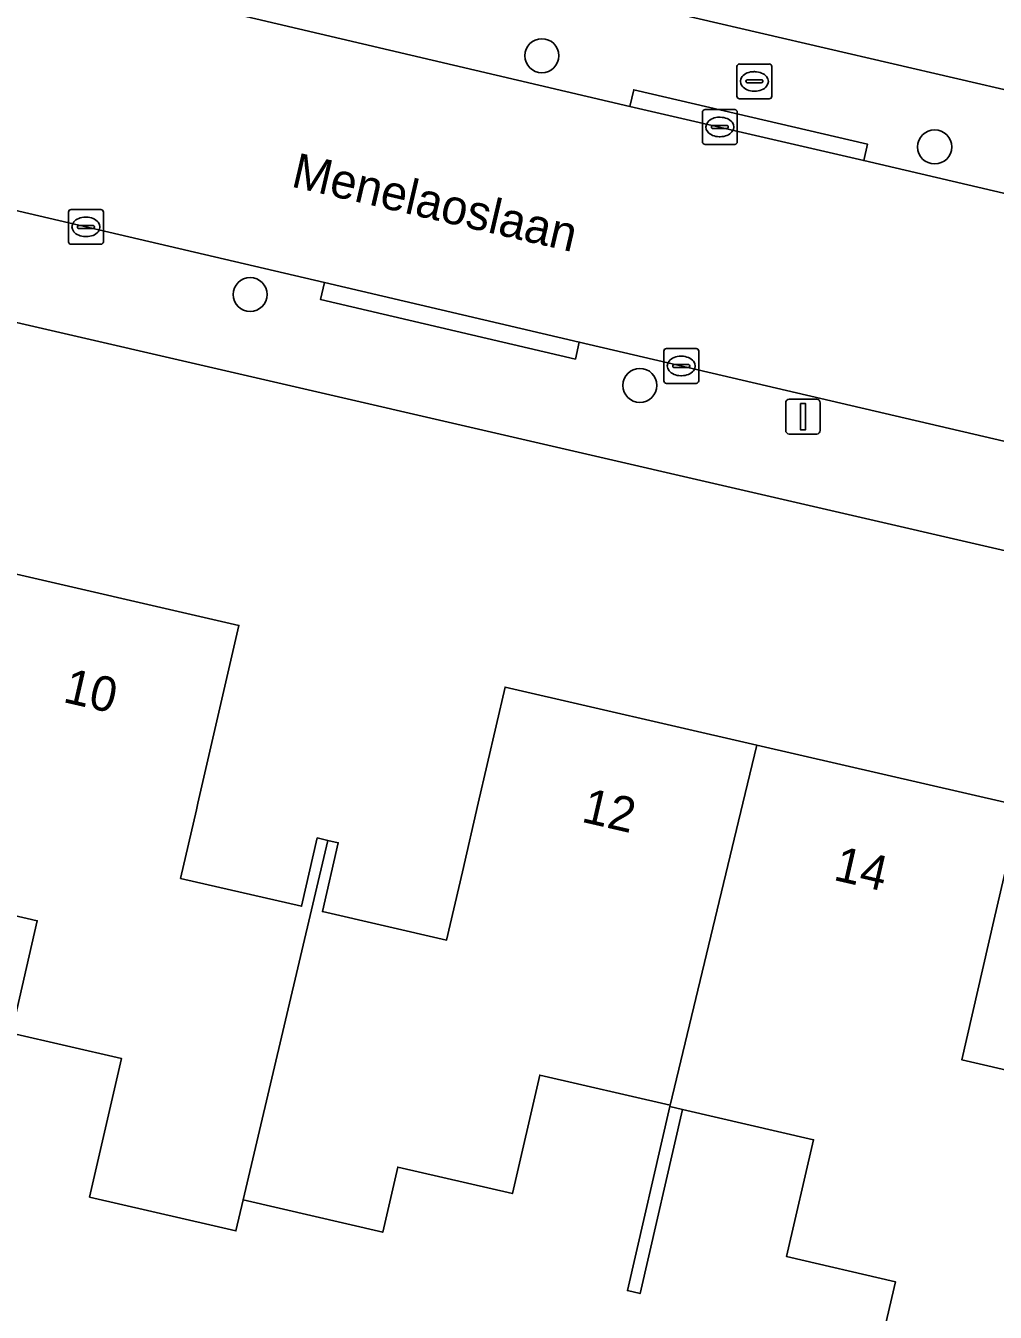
# Model space of a CAD drawing. Extents: x 162184 to 163154, y 385507 to 386516.
# Drawn here: x 162561.2 to 162589.05, y 385735.37 to 385772.35 of the extents above; entities that cross this region are included whole.
import ezdxf

# ---------------------------------------------------------------- set-up
doc = ezdxf.new("R2010")
doc.units = 0
for name, color, linetype in [('IMGEO_Boom', 7, 'Continuous'), ('IMGEO_Brandkraan', 7, 'Continuous'), ('IMGEO_Erf', 7, 'Continuous'), ('IMGEO_Kolk', 7, 'Continuous'), ('IMGEO_Lichtmast', 7, 'Continuous'), ('IMGEO_Muur', 7, 'Continuous'), ('IMGEO_Openbare_ruimte_label', 7, 'Continuous'), ('IMGEO_Pand', 7, 'Continuous'), ('IMGEO_Pand_nummerreeks', 7, 'Continuous'), ('IMGEO_Rijbaan_lokaal_open', 7, 'Continuous'), ('IMGEO_Voetpad_open', 7, 'Continuous')]:
    doc.layers.add(name, color=color, linetype=linetype)

msp = doc.modelspace()

# ---------------------------------------------------------------- linework, layer by layer
at = {"layer": 'IMGEO_Boom'}
for centre in [(162576.03, 385771.488), (162587.314, 385768.864), (162567.65, 385764.623), (162578.845, 385762.011)]:
    msp.add_circle(centre, 0.489, dxfattribs=at)
at = {"layer": 'IMGEO_Brandkraan'}
for p, q in [((162581.71, 385771.249), (162582.562, 385771.249)), ((162581.635, 385770.323), (162581.635, 385771.175)), ((162582.123, 385771.029), (162582.148, 385771.029)), ((162582.636, 385771.175), (162582.636, 385770.323)), ((162581.894, 385770.743), (162581.894, 385770.755)), ((162582.332, 385770.706), (162581.934, 385770.706)), ((162581.937, 385770.792), (162582.335, 385770.792)), ((162582.378, 385770.755), (162582.378, 385770.743)), ((162582.562, 385770.249), (162581.71, 385770.249)), ((162582.146, 385770.469), (162582.121, 385770.469))]:
    msp.add_line(p, q, dxfattribs=at)
for points in [[(162581.71, 385771.249), (162582.562, 385771.249)], [(162581.635, 385770.323), (162581.635, 385771.175)], [(162582.636, 385771.175), (162582.636, 385770.323)], [(162582.562, 385770.249), (162581.71, 385770.249)]]:
    msp.add_lwpolyline(points, dxfattribs=at)
for centre, radius, start, end in [((162581.712, 385771.173), 0.0765, 91.552, 178.448), ((162581.712, 385771.173), 0.0765, 91.552, 178.448), ((162582.56, 385771.173), 0.0765, 1.552, 88.448), ((162582.56, 385771.173), 0.0765, 1.552, 88.448), ((162581.934, 385770.752), 0.0403, 85.8775, 175.7526), ((162581.931, 385770.742), 0.0366, 178.938, 274.7102), ((162582.335, 385770.749), 0.043, 264.8664, 352.4533), ((162582.339, 385770.754), 0.0386, 1.7309, 96.639), ((162581.712, 385770.325), 0.0765, 181.552, 268.448), ((162581.712, 385770.325), 0.0765, 181.552, 268.448), ((162582.56, 385770.325), 0.0765, 271.552, 358.448), ((162582.56, 385770.325), 0.0765, 271.552, 358.448)]:
    msp.add_arc(centre, radius, start, end, dxfattribs=at)
for centre, major_axis, ratio, start_param, end_param in [((162582.122, 385770.749), (-0.387, 0.002), 0.722429, 4.712389, 7.853982), ((162582.147, 385770.749), (-0.39, 0.002), 0.717154, 1.570796, 4.712389)]:
    msp.add_ellipse(centre, major_axis=major_axis, ratio=ratio, start_param=start_param, end_param=end_param, dxfattribs=at)
at = {"layer": 'IMGEO_Erf'}
for points in [[(162493.7, 385792.713), (162500, 385791.251), (162664.68, 385753.025), (162666.341, 385752.639)], [(162658.498, 385741.129), (162620.746, 385750), (162500, 385777.904), (162491.828, 385779.793)], [(162560.055, 385756.789), (162567.329, 385755.111), (162566.15, 385750), (162566.106, 385749.808), (162565.652, 385747.84), (162569.127, 385747.039), (162569.58, 385749.004), (162569.88, 385748.935), (162570.181, 385748.866), (162569.725, 385746.89), (162573.294, 385746.067), (162573.747, 385748.031), (162574.202, 385750), (162574.972, 385753.338), (162582.209, 385751.669), (162589.445, 385750)], [(162589.775, 385749.924), (162589.015, 385746.631), (162588.092, 385742.628), (162591.654, 385741.806)], [(162585.751, 385734.36), (162586.187, 385736.249), (162583.06, 385736.97), (162583.835, 385740.33), (162580.073, 385741.198), (162578.853, 385735.91), (162578.49, 385735.993), (162579.71, 385741.282), (162579.72, 385741.324), (162575.969, 385742.189), (162575.184, 385738.784), (162571.892, 385739.543), (162571.461, 385737.673), (162567.448, 385738.599), (162567.243, 385737.711), (162566.616, 385737.856), (162563.036, 385738.681), (162563.955, 385742.662), (162560.79, 385743.392), (162561.536, 385746.626), (162557.905, 385747.464)]]:
    msp.add_lwpolyline(points, dxfattribs=at)
at = {"layer": 'IMGEO_Kolk'}
for p, q in [((162580.642, 385769.013), (162580.642, 385769.865)), ((162580.717, 385769.939), (162581.569, 385769.939)), ((162581.643, 385769.865), (162581.643, 385769.013)), ((162580.901, 385769.433), (162580.901, 385769.445)), ((162581.339, 385769.396), (162580.941, 385769.396)), ((162580.944, 385769.482), (162581.342, 385769.482)), ((162581.13, 385769.719), (162581.155, 385769.719)), ((162581.385, 385769.445), (162581.385, 385769.433)), ((162581.153, 385769.159), (162581.128, 385769.159)), ((162581.569, 385768.939), (162580.717, 385768.939)), ((162562.432, 385766.141), (162562.432, 385766.993)), ((162562.507, 385767.067), (162563.359, 385767.067)), ((162562.92, 385766.847), (162562.945, 385766.847)), ((162563.433, 385766.993), (162563.433, 385766.141)), ((162562.691, 385766.561), (162562.691, 385766.573)), ((162563.129, 385766.524), (162562.731, 385766.524)), ((162562.734, 385766.61), (162563.132, 385766.61)), ((162563.175, 385766.573), (162563.175, 385766.561)), ((162563.359, 385766.067), (162562.507, 385766.067)), ((162562.943, 385766.287), (162562.918, 385766.287)), ((162579.534, 385762.144), (162579.534, 385762.996)), ((162579.609, 385763.07), (162580.461, 385763.07)), ((162580.022, 385762.85), (162580.047, 385762.85)), ((162580.535, 385762.996), (162580.535, 385762.144)), ((162579.793, 385762.564), (162579.793, 385762.576)), ((162580.231, 385762.527), (162579.833, 385762.527)), ((162579.836, 385762.613), (162580.234, 385762.613)), ((162580.277, 385762.576), (162580.277, 385762.564)), ((162580.461, 385762.07), (162579.609, 385762.07)), ((162580.045, 385762.29), (162580.02, 385762.29))]:
    msp.add_line(p, q, dxfattribs=at)
for points in [[(162580.642, 385769.013), (162580.642, 385769.865)], [(162580.717, 385769.939), (162581.569, 385769.939)], [(162581.643, 385769.865), (162581.643, 385769.013)], [(162581.569, 385768.939), (162580.717, 385768.939)], [(162562.432, 385766.141), (162562.432, 385766.993)], [(162562.507, 385767.067), (162563.359, 385767.067)], [(162563.433, 385766.993), (162563.433, 385766.141)], [(162563.359, 385766.067), (162562.507, 385766.067)], [(162579.534, 385762.144), (162579.534, 385762.996)], [(162579.609, 385763.07), (162580.461, 385763.07)], [(162580.535, 385762.996), (162580.535, 385762.144)], [(162580.461, 385762.07), (162579.609, 385762.07)]]:
    msp.add_lwpolyline(points, dxfattribs=at)
for centre, radius, start, end in [((162580.719, 385769.863), 0.0765, 91.552, 178.448), ((162580.719, 385769.863), 0.0765, 91.552, 178.448), ((162581.567, 385769.863), 0.0765, 1.552, 88.448), ((162581.567, 385769.863), 0.0765, 1.552, 88.448), ((162580.941, 385769.442), 0.0403, 85.8775, 175.7526), ((162580.938, 385769.432), 0.0366, 178.938, 274.7102), ((162581.342, 385769.439), 0.043, 264.8664, 352.4533), ((162581.346, 385769.444), 0.0386, 1.7309, 96.639), ((162580.719, 385769.015), 0.0765, 181.552, 268.448), ((162580.719, 385769.015), 0.0765, 181.552, 268.448), ((162581.567, 385769.015), 0.0765, 271.552, 358.448), ((162581.567, 385769.015), 0.0765, 271.552, 358.448), ((162562.509, 385766.991), 0.0765, 91.552, 178.448), ((162562.509, 385766.991), 0.0765, 91.552, 178.448), ((162563.357, 385766.991), 0.0765, 1.552, 88.448), ((162563.357, 385766.991), 0.0765, 1.552, 88.448), ((162562.731, 385766.57), 0.0403, 85.8775, 175.7526), ((162562.728, 385766.56), 0.0366, 178.938, 274.7102), ((162563.132, 385766.567), 0.043, 264.8664, 352.4533), ((162563.136, 385766.572), 0.0386, 1.7309, 96.639), ((162562.509, 385766.143), 0.0765, 181.552, 268.448), ((162562.509, 385766.143), 0.0765, 181.552, 268.448), ((162563.357, 385766.143), 0.0765, 271.552, 358.448), ((162563.357, 385766.143), 0.0765, 271.552, 358.448), ((162579.611, 385762.994), 0.0765, 91.552, 178.448), ((162579.611, 385762.994), 0.0765, 91.552, 178.448), ((162580.459, 385762.994), 0.0765, 1.552, 88.448), ((162580.459, 385762.994), 0.0765, 1.552, 88.448), ((162579.833, 385762.573), 0.0403, 85.8775, 175.7526), ((162579.83, 385762.563), 0.0366, 178.938, 274.7102), ((162580.234, 385762.57), 0.043, 264.8664, 352.4533), ((162580.238, 385762.575), 0.0386, 1.7309, 96.639), ((162579.611, 385762.146), 0.0765, 181.552, 268.448), ((162579.611, 385762.146), 0.0765, 181.552, 268.448), ((162580.459, 385762.146), 0.0765, 271.552, 358.448), ((162580.459, 385762.146), 0.0765, 271.552, 358.448)]:
    msp.add_arc(centre, radius, start, end, dxfattribs=at)
for centre, major_axis, ratio, start_param, end_param in [((162581.129, 385769.439), (-0.387, 0.002), 0.722429, 4.712389, 7.853982), ((162581.154, 385769.439), (-0.39, 0.002), 0.717154, 1.570796, 4.712389), ((162562.919, 385766.567), (-0.387, 0.002), 0.722429, 4.712389, 7.853982), ((162562.944, 385766.567), (-0.39, 0.002), 0.717154, 1.570796, 4.712389), ((162580.021, 385762.57), (-0.387, 0.002), 0.722429, 4.712389, 7.853982), ((162580.046, 385762.57), (-0.39, 0.002), 0.717154, 1.570796, 4.712389)]:
    msp.add_ellipse(centre, major_axis=major_axis, ratio=ratio, start_param=start_param, end_param=end_param, dxfattribs=at)
at = {"layer": 'IMGEO_Lichtmast'}
for p, q in [((162583.135, 385761.614), (162583.925, 385761.614)), ((162583.925, 385761.614), (162583.135, 385761.614)), ((162583.035, 385760.714), (162583.035, 385761.514)), ((162583.035, 385761.514), (162583.035, 385760.714)), ((162584.025, 385761.514), (162584.025, 385760.714)), ((162584.025, 385760.714), (162584.025, 385761.514)), ((162583.925, 385760.614), (162583.135, 385760.614)), ((162583.135, 385760.614), (162583.925, 385760.614))]:
    msp.add_line(p, q, dxfattribs=at)
msp.add_lwpolyline([(162583.455, 385761.489), (162583.605, 385761.489), (162583.605, 385760.739), (162583.455, 385760.739), (162583.455, 385761.489)], dxfattribs=at)
for centre, start, end in [((162583.135, 385761.514), 90, 180), ((162583.135, 385761.514), 90, 180), ((162583.925, 385761.514), 0, 90), ((162583.925, 385761.514), 360, 90), ((162583.135, 385760.714), 180, 270), ((162583.135, 385760.714), 180, 270), ((162583.925, 385760.714), 270, 0), ((162583.925, 385760.714), 270, 0)]:
    msp.add_arc(centre, 0.1, start, end, dxfattribs=at)
at = {"layer": 'IMGEO_Muur'}
msp.add_lwpolyline([(162580.073, 385741.198), (162579.71, 385741.282), (162578.49, 385735.993), (162578.853, 385735.91)], close=True, dxfattribs=at)
at = {"layer": 'IMGEO_Pand'}
for points in [[(162569.88, 385748.935), (162569.58, 385749.004), (162569.127, 385747.039), (162565.652, 385747.84), (162566.106, 385749.808), (162566.15, 385750), (162567.329, 385755.111), (162560.055, 385756.789), (162558.49, 385750), (162557.905, 385747.464), (162561.536, 385746.626), (162560.79, 385743.392), (162563.955, 385742.662), (162563.036, 385738.681), (162566.616, 385737.856), (162567.243, 385737.711), (162567.448, 385738.599)], [(162574.972, 385753.338), (162574.202, 385750), (162573.747, 385748.031), (162573.294, 385746.067), (162569.725, 385746.89), (162570.181, 385748.866), (162569.88, 385748.935), (162567.448, 385738.599), (162571.461, 385737.673), (162571.892, 385739.543), (162575.184, 385738.784), (162575.969, 385742.189), (162579.72, 385741.324), (162581.807, 385750), (162582.209, 385751.669)], [(162588.092, 385742.628), (162589.015, 385746.631), (162589.775, 385749.924), (162589.445, 385750), (162582.209, 385751.669), (162581.807, 385750), (162579.72, 385741.324), (162579.71, 385741.282), (162580.073, 385741.198), (162583.835, 385740.33), (162583.06, 385736.97), (162586.187, 385736.249), (162585.751, 385734.36), (162589.745, 385733.438), (162590.664, 385737.422), (162590.886, 385737.371), (162592.812, 385745.755), (162592.577, 385745.809), (162591.654, 385741.806)]]:
    msp.add_lwpolyline(points, close=True, dxfattribs=at)
at = {"layer": 'IMGEO_Rijbaan_lokaal_open'}
for points in [[(162640.182, 385755.714), (162624.181, 385759.421), (162620.419, 385760.293), (162604.314, 385764.025), (162600.787, 385764.842), (162585.277, 385768.474), (162578.556, 385770.031), (162563.973, 385773.461), (162555.782, 385775.359)], [(162554.223, 385768.601), (162569.788, 385764.965), (162577.106, 385763.255), (162591.852, 385759.811), (162599.232, 385758.086), (162614.304, 385754.565), (162617.633, 385753.788), (162633.846, 385750)]]:
    msp.add_lwpolyline(points, dxfattribs=at)
at = {"layer": 'IMGEO_Voetpad_open'}
for points in [[(162666.341, 385752.639), (162664.68, 385753.025), (162500, 385791.251)], [(162478.214, 385782.557), (162478.479, 385782.629), (162478.749, 385782.677), (162479.022, 385782.701), (162479.296, 385782.7), (162479.568, 385782.675), (162479.838, 385782.625), (162483.143, 385781.862), (162483.175, 385781.855), (162483.411, 385781.785), (162491.723, 385779.824), (162491.828, 385779.793), (162500, 385777.904), (162620.746, 385750), (162658.498, 385741.129)], [(162555.9, 385775.857), (162564.089, 385773.951), (162563.973, 385773.461), (162578.556, 385770.031), (162578.669, 385770.507), (162585.388, 385768.943), (162585.277, 385768.474), (162600.787, 385764.842), (162600.896, 385765.305), (162604.423, 385764.488), (162604.314, 385764.025), (162620.419, 385760.293), (162620.528, 385760.756), (162624.291, 385759.888), (162624.181, 385759.421), (162640.182, 385755.714)], [(162633.846, 385750), (162617.633, 385753.788), (162617.52, 385753.302), (162614.191, 385754.079), (162614.304, 385754.565), (162599.232, 385758.086), (162599.119, 385757.6), (162596.121, 385758.301), (162595.035, 385758.555), (162591.739, 385759.325), (162591.852, 385759.811), (162577.106, 385763.255), (162576.993, 385762.769), (162569.675, 385764.479), (162569.788, 385764.965), (162554.223, 385768.601)]]:
    msp.add_lwpolyline(points, dxfattribs=at)
for points in [[(162585.277, 385768.474), (162585.388, 385768.943), (162578.669, 385770.507), (162578.556, 385770.031)], [(162577.106, 385763.255), (162569.788, 385764.965), (162569.675, 385764.479), (162576.993, 385762.769)]]:
    msp.add_lwpolyline(points, close=True, dxfattribs=at)

# ---------------------------------------------------------------- texts
at = {"layer": 'IMGEO_Openbare_ruimte_label'}
msp.add_text('Menelaoslaan', height=1, rotation=346.8809, dxfattribs=at).set_placement((162568.796, 385767.732))
at = {"layer": 'IMGEO_Pand_nummerreeks'}
for s, rotation, p in [('10', 347.011, (162562.242, 385752.918)), ('12', 347.0135, (162577.135, 385749.475)), ('14', 347.011, (162584.374, 385747.804))]:
    msp.add_text(s, height=1, rotation=rotation, dxfattribs=at).set_placement(p)

doc.saveas('drawing.dxf')
